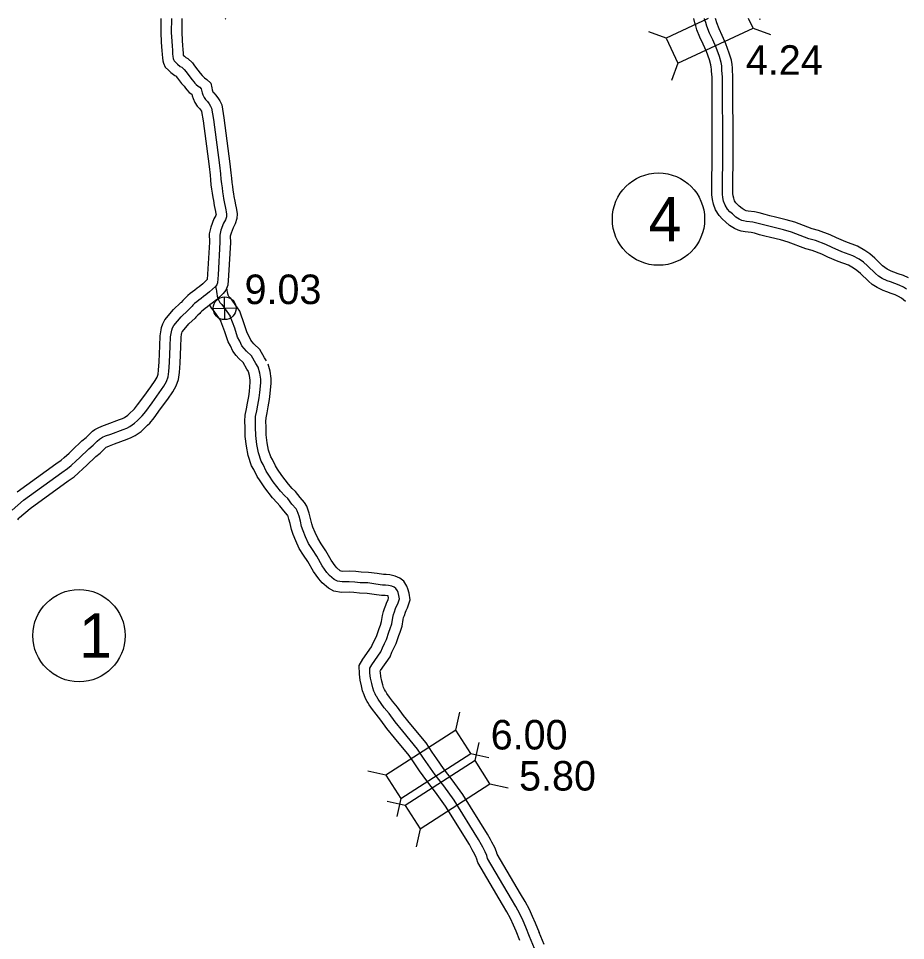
# Model space of a CAD drawing. Extents: x -83719 to 153526, y -11835 to 11446.
# Drawn here: x 51.9 to 475, y 1521.4 to 1960.9 of the extents above; entities that cross this region are included whole.
import ezdxf

# ---------------------------------------------------------------- set-up
doc = ezdxf.new("R2010")
doc.units = 0
for name, color, linetype in [('Level 10', 7, 'Continuous'), ('Level 20', 7, 'Continuous'), ('Level 25', 7, 'Continuous'), ('Level 26', 7, 'Continuous'), ('Level 27', 7, 'Continuous'), ('Level 58', 7, 'Continuous'), ('Level 59', 7, 'Continuous')]:
    doc.layers.add(name, color=color, linetype=linetype)

msp = doc.modelspace()

# ---------------------------------------------------------------- linework, layer by layer
at = {"layer": 'Level 10'}
for points in [[(119.86, 1960.91), (119.77, 1954.04), (120.06, 1949.74), (120.21, 1947.36), (120.36, 1945.57), (120.41, 1943.72), (120.57, 1942.16), (120.81, 1940.63), (121.14, 1939.62), (121.88, 1937.75), (123.53, 1936.21), (124.62, 1935.22), (126.48, 1933.78), (126.91, 1933.58), (127.19, 1933.29), (127.84, 1932.39), (129.73, 1929.93), (130.88, 1928.57), (131.6, 1927.65), (132.2, 1926.87), (133.37, 1925.62), (134.59, 1924.75), (134.79, 1923.94), (135.25, 1922.68), (136.08, 1920.85), (137.2, 1919.14), (138.23, 1918.06), (138.77, 1917.32), (139.22, 1916.64), (139.23, 1916.62), (139.99, 1912.07), (142.83, 1890.28), (143.33, 1886.23), (143.54, 1883.92), (143.74, 1881.54), (144.06, 1879.48), (144.25, 1877.67), (144.61, 1875.48), (144.88, 1874.06), (145.34, 1871.74), (145.63, 1870.37), (145.83, 1868.84), (146.09, 1867.72), (146.16, 1867.34), (146.05, 1866.93), (145.17, 1865.37), (143.69, 1861.44), (142.94, 1858.16), (142.99, 1854.32), (142.09, 1838.97), (141.95, 1836.45)], [(129.86, 1960.91), (129.77, 1954.31), (130.03, 1950.39), (130.18, 1948.09), (130.34, 1946.13), (130.4, 1944.37), (130.49, 1943.45), (130.5, 1943.39), (131.06, 1942.88), (131.72, 1942.37), (132.76, 1941.89), (134.85, 1939.76), (135.86, 1938.38), (137.53, 1936.2), (138.64, 1934.87), (139.5, 1933.78), (139.83, 1933.35), (139.98, 1933.19), (140.71, 1932.67), (141.7, 1931.86), (143.62, 1930), (144.12, 1927.91), (144.38, 1926.82), (144.51, 1926.47), (144.86, 1925.68), (145.06, 1925.38), (145.89, 1924.51), (146.99, 1923.03), (147.94, 1921.57), (148.85, 1919.71), (149.88, 1913.55), (152.75, 1891.53), (153.27, 1887.29), (153.5, 1884.79), (153.67, 1882.75), (153.98, 1880.79), (154.17, 1878.99), (154.45, 1877.23), (154.7, 1875.98), (155.14, 1873.75), (155.5, 1872.04), (155.68, 1870.63), (155.87, 1869.81), (156.25, 1867.84), (156.04, 1865.5), (155.34, 1863.05), (154.26, 1861.14), (153.29, 1858.54), (152.95, 1857.08), (152.99, 1854.1), (152.08, 1838.39), (151.81, 1833.82), (150.88, 1831.35), (149.56, 1829.86)], [(375.49, 1955.55), (374.93, 1957.4), (374.45, 1958.87), (374.07, 1960.91)], [(386.09, 1955.92), (384.94, 1958.85), (384.47, 1960.41), (384.3, 1960.91)], [(475, 1826.05), (473.08, 1827.55), (471.63, 1828.4), (470.08, 1829.16), (468.16, 1829.83), (466.09, 1830.6), (464.34, 1831.18), (461.38, 1832.61), (459.1, 1834.09), (457.27, 1835.61), (453.49, 1839.28), (451.81, 1840.79), (450.21, 1841.86), (447.78, 1843.28), (442.81, 1845.08), (437.94, 1847.17), (435.03, 1848.55), (430.44, 1850.32), (427.36, 1851.14), (418.97, 1854.32), (415.43, 1855.33), (410.59, 1856.53), (407.89, 1857.16), (405.36, 1857.84), (402.93, 1858.51), (401.31, 1858.82), (398.43, 1859.2), (396.57, 1859.52), (395.16, 1859.99), (393.37, 1860.78), (391.06, 1862.23), (389.08, 1863.96), (387.7, 1865.21), (386.1, 1866.93), (384.39, 1869.65), (383.43, 1872.42), (382.92, 1874.67), (382.67, 1876.87), (382.64, 1878.85), (382.83, 1897.18), (382.7, 1932.88), (382.45, 1935.82), (382.43, 1936.72), (382.33, 1937.71), (382.18, 1938.77), (381.45, 1941.1), (380.01, 1945.15), (378.46, 1948.63), (376.9, 1951.98), (375.49, 1955.55)], [(476.38, 1837.21), (473.94, 1838.41), (471.54, 1839.24), (469.42, 1840.03), (468.11, 1840.47), (466.3, 1841.34), (465.05, 1842.15), (463.96, 1843.06), (460.32, 1846.59), (457.96, 1848.71), (455.51, 1850.34), (452.03, 1852.37), (446.49, 1854.38), (442.06, 1856.28), (438.98, 1857.75), (433.53, 1859.85), (430.42, 1860.67), (422.12, 1863.82), (418.01, 1864.99), (412.93, 1866.26), (410.31, 1866.86), (407.98, 1867.49), (405.22, 1868.25), (402.91, 1868.7), (399.93, 1869.09), (398.99, 1869.25), (398.74, 1869.34), (398.07, 1869.63), (397.06, 1870.27), (395.72, 1871.44), (394.72, 1872.34), (394.07, 1873.04), (393.47, 1874), (393.06, 1875.19), (392.79, 1876.35), (392.66, 1877.5), (392.64, 1878.86), (392.83, 1897.15), (392.69, 1933.31), (392.44, 1936.38), (392.41, 1937.35), (392.26, 1938.9), (391.97, 1940.99), (390.93, 1944.28), (389.3, 1948.87), (387.56, 1952.77), (386.09, 1955.92)], [(141.98, 1836.43), (139.78, 1834.35), (138.16, 1833.05), (137.15, 1832.27), (136.04, 1831.43), (134.86, 1830.54), (133.86, 1829.73), (132.64, 1828.79), (131.52, 1827.69), (131.02, 1827.11), (130.36, 1826.43), (129.5, 1825.54), (129.24, 1825.29), (125.91, 1822.17)], [(149.53, 1829.8), (146.36, 1826.81), (144.36, 1825.2), (143.22, 1824.32), (142.05, 1823.44), (141.03, 1822.67), (140.07, 1821.89), (139.22, 1821.24), (138.8, 1820.81), (138.36, 1820.32), (137.54, 1819.47), (136.59, 1818.5), (136.18, 1818.09), (133.17, 1815.27)], [(151.21, 1832.15), (151.27, 1831.63), (151.33, 1831.2), (151.4, 1830.63), (151.59, 1829.74), (151.7, 1829.29), (151.79, 1829.1), (152.13, 1828.49), (152.86, 1827.67), (157.42, 1821.41)], [(143.1, 1824.16), (143.93, 1822.66), (145.06, 1821.39), (148.52, 1816.65)], [(51.27, 1735.24), (69.75, 1748.55), (72.31, 1750.39), (73.74, 1751.59), (76.04, 1753.74), (77.58, 1755.16), (82.19, 1759.51), (84.17, 1761.19), (86.06, 1763.02), (87.28, 1764.19), (88.32, 1764.96), (89.9, 1765.78), (91.65, 1766.53), (94.31, 1767.51), (100.18, 1769.7), (101.61, 1770.25), (102.45, 1770.68), (104.09, 1771.84), (105.2, 1772.86), (106.57, 1774.21), (107.23, 1774.84), (108.72, 1776.66), (111.64, 1780.67), (115, 1785.29), (117.07, 1788.26), (118.01, 1789.99), (118.51, 1791.29), (118.74, 1793.18), (119.03, 1797.19), (119.35, 1804.84), (119.49, 1809.68), (119.94, 1812.48), (120.22, 1813.63), (120.79, 1815.39), (121.79, 1817.29), (125.87, 1822.13)], [(170.29, 1797.71), (169.3, 1799.07), (167.06, 1803.15), (164.22, 1805.83), (163.35, 1806.78), (162.8, 1807.48), (162.03, 1809.35), (161.04, 1811), (159.79, 1814.83), (157.44, 1821.34)], [(161.63, 1792.62), (160.85, 1793.68), (159.05, 1796.96), (157.09, 1798.82), (155.72, 1800.31), (154.09, 1802.39), (153.07, 1804.84), (151.88, 1806.83), (150.33, 1811.58), (148.5, 1816.65)], [(51.58, 1721.98), (52.05, 1722.64), (52.35, 1722.96), (57.48, 1727.39), (75.59, 1740.44), (78.43, 1742.48), (80.36, 1744.08), (82.85, 1746.41), (84.4, 1747.85), (88.86, 1752.05), (90.89, 1753.77), (93.01, 1755.82), (93.7, 1756.49), (94.18, 1756.74), (95.35, 1757.24), (97.78, 1758.14), (103.71, 1760.34), (105.72, 1761.11), (107.66, 1762.12), (110.37, 1764.03), (112.09, 1765.6), (113.54, 1767.03), (114.59, 1768.03), (116.64, 1770.55), (119.72, 1774.78), (123.15, 1779.49), (125.59, 1783), (127.11, 1785.79), (128.28, 1788.85), (128.7, 1792.19), (129.02, 1796.62), (129.34, 1804.49), (129.46, 1808.74), (129.75, 1810.5), (129.84, 1810.89), (130.03, 1811.48), (130.13, 1811.67), (133.17, 1815.27)], [(300.36, 1525.05), (298.57, 1529.69), (297.1, 1532.85), (295.59, 1536.25), (293.53, 1540.06), (291.37, 1543.68), (280.3, 1562.59), (279.98, 1563.62), (279.11, 1565.71), (277.76, 1568.28), (277.05, 1569.52), (275.61, 1572.15), (263.85, 1591.02), (258.8, 1598.04), (254.67, 1603.37), (251.46, 1607.94), (249.28, 1611.17), (246.32, 1615.57), (239.04, 1624.42), (235.54, 1628.64), (232.66, 1632.58), (230.32, 1635.47), (228.86, 1637.38), (227.59, 1639.17), (227.06, 1640.07), (226.93, 1640.26), (226.5, 1641.11), (226.08, 1642.02), (225.7, 1643.22), (225.27, 1644.97), (224.78, 1647.28), (224.51, 1649.14), (224.5, 1649.82), (224.64, 1650.04), (229.18, 1656.63), (230.05, 1658.85), (230.96, 1660.69), (232.08, 1662.99), (233.34, 1666.77), (233.94, 1668.38), (234.88, 1671.16), (235.35, 1674.33), (235.62, 1675.33), (235.97, 1676.36), (236.53, 1677.92), (236.82, 1678.74), (237.46, 1680), (238.7, 1683.82), (238.26, 1686.88), (237.66, 1688.97), (237.12, 1690.25), (235.75, 1692.63), (233.75, 1694.1), (231.64, 1695.14), (229.07, 1695.63), (227.31, 1695.78), (225.98, 1695.82), (223.03, 1696.27), (218.94, 1696.82), (215.32, 1696.9), (212.84, 1697.22), (209.78, 1697.44), (206.59, 1697.33), (205.77, 1697.47), (205.41, 1697.67), (203.79, 1699.01), (202.99, 1699.94), (201.02, 1702.7), (198.47, 1707.14), (196.34, 1710.55), (194.65, 1713.12), (193.4, 1715.87), (192.35, 1718.44), (191.8, 1720.05), (191.25, 1722.55), (190.51, 1725.17), (189.45, 1728.37), (188.36, 1730.12), (186.25, 1732.6), (184.07, 1735.37), (182.54, 1736.85), (180.77, 1738.85), (177.51, 1743), (175.53, 1746.08), (174.44, 1747.62), (173.03, 1750.64), (172.26, 1751.93), (171.19, 1755.12), (170.55, 1758.6), (170.07, 1762.44), (169.99, 1766.18), (169.92, 1768.81), (170.02, 1770.51), (170.48, 1772.91), (171.01, 1775.7), (171.69, 1779.27), (172.01, 1782.1), (172.51, 1787.04), (172.48, 1789.28), (171.98, 1792.8), (171.08, 1796.07)], [(291.03, 1521.45), (289.35, 1525.78), (288, 1528.73), (286.61, 1531.84), (284.84, 1535.12), (282.76, 1538.59), (271.08, 1558.53), (270.56, 1560.23), (270.05, 1561.46), (268.99, 1563.47), (268.33, 1564.62), (266.97, 1567.09), (255.53, 1585.45), (250.78, 1592.06), (246.62, 1597.44), (243.23, 1602.27), (240.99, 1605.59), (238.29, 1609.59), (231.33, 1618.05), (227.64, 1622.49), (224.73, 1626.48), (222.46, 1629.28), (220.8, 1631.46), (219.21, 1633.71), (218.51, 1634.87), (218.23, 1635.33), (217.49, 1636.75), (216.74, 1638.42), (216.08, 1640.48), (215.52, 1642.74), (214.93, 1645.55), (214.53, 1648.36), (214.46, 1652.5), (216.21, 1655.44), (220.29, 1661.35), (220.89, 1662.9), (221.99, 1665.1), (222.8, 1666.77), (223.91, 1670.11), (224.52, 1671.73), (225.12, 1673.52), (225.55, 1676.38), (226.04, 1678.21), (226.52, 1679.66), (227.11, 1681.26), (227.59, 1682.65), (228.19, 1683.83), (228.47, 1684.71), (228.46, 1684.78), (228.22, 1685.61), (227.72, 1685.71), (226.74, 1685.79), (225.07, 1685.84), (221.61, 1686.37), (218.16, 1686.84), (214.58, 1686.92), (211.85, 1687.26), (209.58, 1687.43), (205.91, 1687.3), (202.39, 1687.9), (199.73, 1689.39), (196.76, 1691.86), (195.12, 1693.77), (192.6, 1697.29), (189.89, 1702), (187.92, 1705.15), (185.86, 1708.28), (184.22, 1711.91), (182.99, 1714.92), (182.15, 1717.36), (181.55, 1720.13), (180.95, 1722.24), (180.34, 1724.09), (180.27, 1724.2), (178.51, 1726.27), (176.63, 1728.66), (175.31, 1729.94), (173.09, 1732.43), (169.35, 1737.2), (167.24, 1740.48), (165.75, 1742.58), (164.19, 1745.93), (163.13, 1747.7), (161.48, 1752.62), (160.66, 1757.08), (160.09, 1761.71), (159.99, 1765.93), (159.91, 1768.97), (160.07, 1771.76), (160.66, 1774.79), (161.18, 1777.57), (161.8, 1780.77), (162.07, 1783.16), (162.5, 1787.46), (162.49, 1788.5), (162.16, 1790.78), (161.71, 1792.44)], [(302.71, 1519.52), (300.3, 1525.2)]]:
    msp.add_lwpolyline(points, dxfattribs=at)
at = {"layer": 'Level 20'}
for p, q in [((150.45, 1960.91), (150.77, 1960.57)), ((405.28, 1960.91), (405.44, 1960.4)), ((402.25, 1956.28), (410.52, 1953.26)), ((360.78, 1951.55), (352.51, 1954.56)), ((366.35, 1939.58), (363.33, 1931.31)), ((260.47, 1621.64), (262.35, 1630.24)), ((269.69, 1607.15), (271.57, 1615.74)), ((267.59, 1610.53), (276.19, 1608.65)), ((227.13, 1600.27), (218.53, 1602.15)), ((276.81, 1596.03), (285.41, 1594.15)), ((236.35, 1585.77), (227.75, 1587.65)), ((234.26, 1589.16), (232.38, 1580.56)), ((243.48, 1574.66), (241.6, 1566.06))]:
    msp.add_line(p, q, dxfattribs=at)
msp.add_lwpolyline([(380.91, 1960.91), (360.78, 1951.55), (366.35, 1939.58), (402.25, 1956.28), (400.1, 1960.91)], dxfattribs=at)
for points in [[(234.26, 1589.16), (267.59, 1610.53), (260.47, 1621.64), (227.13, 1600.27)], [(243.48, 1574.66), (276.81, 1596.03), (269.69, 1607.15), (236.35, 1585.77)]]:
    msp.add_lwpolyline(points, close=True, dxfattribs=at)
at = {"layer": 'Level 26'}
for p, q in [((150.39, 1817.35), (150.14, 1828.2)), ((144.84, 1822.65), (155.69, 1822.9))]:
    msp.add_line(p, q, dxfattribs=at)
msp.add_circle((150.27, 1822.77), 5.43, dxfattribs=at)
at = {"layer": 'Level 27'}
for centre in [(357.16, 1865.25), (80.82, 1666.71)]:
    msp.add_circle(centre, 22, dxfattribs=at)
at = {"layer": 'Level 59'}
for points in [[(124.86, 1960.91), (124.77, 1954.17), (125.04, 1950.06), (125.2, 1947.72), (125.35, 1945.85), (125.41, 1944.05), (125.53, 1942.81), (125.69, 1941.8), (125.85, 1941.3), (126.12, 1940.63), (126.91, 1939.89), (127.84, 1939.05), (129.1, 1938.07), (129.83, 1937.74), (131.02, 1936.52), (131.85, 1935.38), (133.63, 1933.07), (134.76, 1931.72), (135.55, 1930.72), (136.01, 1930.11), (136.68, 1929.4), (137.67, 1928.7), (138.37, 1928.12), (139.1, 1927.42), (139.26, 1926.75), (139.58, 1925.38), (139.88, 1924.57), (140.47, 1923.27), (141.13, 1922.26), (142.06, 1921.28), (142.88, 1920.18), (143.58, 1919.1), (144.04, 1918.16), (144.94, 1912.81), (147.79, 1890.91), (148.3, 1886.76), (148.52, 1884.35), (148.7, 1882.14), (149.02, 1880.14), (149.21, 1878.33), (149.53, 1876.36), (149.79, 1875.02), (150.24, 1872.74), (150.56, 1871.21), (150.75, 1869.73), (150.98, 1868.76), (151.21, 1867.59), (151.1, 1866.42), (150.69, 1864.99), (149.71, 1863.26), (148.49, 1859.99), (147.94, 1857.62), (147.99, 1854.21), (147.09, 1838.68), (146.86, 1834.87), (146.52, 1833.97), (145.82, 1833.17)], [(379.7, 1958.91), (379.3, 1960.11), (379.16, 1960.91)], [(475.48, 1831.94), (474.01, 1832.8), (472.01, 1833.78), (469.85, 1834.53), (467.76, 1835.31), (466.23, 1835.83), (463.84, 1836.98), (462.08, 1838.12), (460.62, 1839.34), (456.91, 1842.93), (454.89, 1844.75), (452.86, 1846.1), (449.91, 1847.82), (444.65, 1849.73), (440, 1851.73), (437.01, 1853.15), (431.99, 1855.09), (428.89, 1855.91), (420.55, 1859.07), (416.72, 1860.16), (411.76, 1861.39), (409.1, 1862.01), (406.67, 1862.66), (404.07, 1863.38), (402.11, 1863.76), (399.18, 1864.15), (397.78, 1864.39), (396.95, 1864.66), (395.72, 1865.2), (394.06, 1866.25), (392.4, 1867.7), (391.21, 1868.77), (390.08, 1869.98), (388.93, 1871.83), (388.24, 1873.8), (387.85, 1875.51), (387.67, 1877.18), (387.64, 1878.85), (387.83, 1897.17), (387.7, 1933.09), (387.45, 1936.1), (387.42, 1937.04), (387.3, 1938.31), (387.07, 1939.88), (386.19, 1942.69), (384.65, 1947.01), (383.01, 1950.7), (381.5, 1953.95), (380.22, 1957.2), (379.7, 1958.91)], [(145.82, 1833.17), (143.07, 1830.58), (141.26, 1829.12), (140.19, 1828.29), (139.05, 1827.43), (137.94, 1826.6), (136.97, 1825.81), (135.93, 1825.01), (135.16, 1824.25), (134.69, 1823.72), (133.95, 1822.95), (133.04, 1822.02), (132.71, 1821.69), (129.53, 1818.71)], [(145.82, 1833.17), (146.01, 1832.3), (146.14, 1832), (146.24, 1831.63), (146.3, 1831.03), (146.37, 1830.56), (146.46, 1829.79), (146.72, 1828.59), (146.98, 1827.58), (147.34, 1826.81), (148.03, 1825.57), (148.96, 1824.53), (152.94, 1819.06)], [(48.91, 1726.59), (54.37, 1731.32), (72.67, 1744.49), (75.37, 1746.44), (77.05, 1747.83), (79.45, 1750.08), (80.99, 1751.5), (85.52, 1755.78), (87.53, 1757.48), (89.53, 1759.42), (90.52, 1760.37), (90.98, 1760.71), (92.04, 1761.26), (93.5, 1761.88), (96.05, 1762.82), (101.94, 1765.02), (103.67, 1765.68), (105.05, 1766.4), (107.23, 1767.94), (108.64, 1769.23), (110.06, 1770.62), (110.91, 1771.44), (112.68, 1773.6), (115.68, 1777.72), (119.08, 1782.39), (121.33, 1785.63), (122.56, 1787.89), (123.39, 1790.07), (123.72, 1792.69), (124.02, 1796.9), (124.34, 1804.66), (124.47, 1809.21), (124.84, 1811.49), (125.03, 1812.26), (125.41, 1813.44), (125.96, 1814.48), (129.53, 1818.71)], [(166.26, 1794.75), (165.07, 1796.37), (163.05, 1800.05), (160.65, 1802.33), (159.54, 1803.55), (158.45, 1804.93), (157.55, 1807.09), (156.46, 1808.92), (155.06, 1813.21), (152.94, 1819.06)], [(295.69, 1523.25), (293.96, 1527.73), (292.55, 1530.79), (291.1, 1534.04), (289.19, 1537.59), (287.07, 1541.14), (275.69, 1560.56), (275.27, 1561.92), (274.58, 1563.59), (273.38, 1565.87), (272.69, 1567.07), (271.29, 1569.62), (259.69, 1588.24), (254.79, 1595.05), (250.65, 1600.41), (247.35, 1605.1), (245.13, 1608.38), (242.31, 1612.58), (235.18, 1621.24), (231.59, 1625.56), (228.7, 1629.53), (226.39, 1632.37), (224.83, 1634.42), (223.4, 1636.44), (222.78, 1637.47), (222.58, 1637.8), (222, 1638.93), (221.41, 1640.22), (220.89, 1641.85), (220.39, 1643.85), (219.85, 1646.42), (219.52, 1648.75), (219.48, 1651.16), (220.43, 1652.74), (224.73, 1658.99), (225.47, 1660.87), (226.47, 1662.9), (227.44, 1664.88), (228.62, 1668.44), (229.23, 1670.06), (230, 1672.34), (230.45, 1675.36), (230.83, 1676.77), (231.25, 1678.01), (231.82, 1679.59), (232.21, 1680.7), (232.82, 1681.91), (233.59, 1684.26), (233.36, 1685.83), (232.94, 1687.29), (232.63, 1688.03), (231.95, 1689.22), (231.14, 1689.81), (230.03, 1690.36), (228.39, 1690.67), (227.03, 1690.78), (225.53, 1690.83), (222.32, 1691.32), (218.55, 1691.83), (214.95, 1691.91), (212.35, 1692.24), (209.68, 1692.43), (206.25, 1692.32), (204.08, 1692.68), (202.57, 1693.53), (200.28, 1695.44), (199.05, 1696.86), (196.81, 1700), (194.18, 1704.57), (192.13, 1707.85), (190.26, 1710.7), (188.81, 1713.89), (187.67, 1716.68), (186.97, 1718.71), (186.4, 1721.34), (185.73, 1723.7), (184.9, 1726.23), (184.32, 1727.16), (182.38, 1729.44), (180.35, 1732.01), (178.93, 1733.4), (176.93, 1735.64), (173.43, 1740.1), (171.39, 1743.28), (170.09, 1745.1), (168.61, 1748.29), (167.69, 1749.81), (166.33, 1753.87), (165.61, 1757.84), (165.08, 1762.08), (164.99, 1766.05), (164.91, 1768.89), (165.04, 1771.13), (165.57, 1773.85), (166.1, 1776.63), (166.75, 1780.02), (167.04, 1782.63), (167.5, 1787.25), (167.48, 1788.89), (167.07, 1791.79), (166.26, 1794.75)], [(298.07, 1517.63), (295.69, 1523.25)]]:
    msp.add_lwpolyline(points, dxfattribs=at)

# ---------------------------------------------------------------- texts
at = {"layer": 'Level 25'}
msp.add_text('9.03', height=14.08, dxfattribs=at).set_placement((159.76, 1824.75))
at = {"layer": 'Level 27'}
for s, p in [('4', (352.44, 1854.69)), ('1', (80.82, 1656.15))]:
    msp.add_text(s, height=21.12, dxfattribs=at).set_placement(p)
at = {"layer": 'Level 58'}
for s, p in [('4.24', (398.84, 1934.06)), ('6.00', (277.14, 1612.45)), ('5.80', (290.68, 1592.87))]:
    msp.add_text(s, height=14.08, dxfattribs=at).set_placement(p)

doc.saveas('drawing.dxf')
